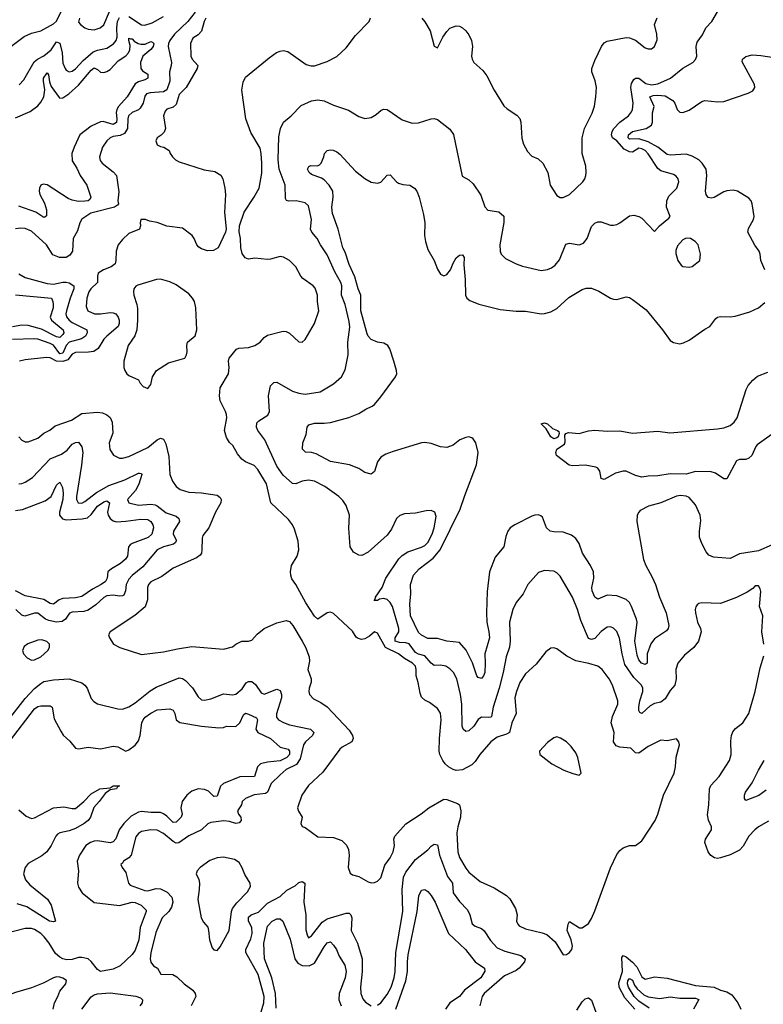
# Model space of a CAD drawing. Header units: inches. Extents: x 1245430 to 1420861, y 606325 to 671315.
# Tile 309 of 319: x 1402636 to 1407361, y 642061 to 648321. Entities that reach past the tile are written whole.
import ezdxf

# ---------------------------------------------------------------- set-up
doc = ezdxf.new("R2010")
doc.units = ezdxf.units.IN
doc.header["$MEASUREMENT"] = 0
doc.layers.add('B4604', color=7, linetype='Continuous')

msp = doc.modelspace()

# ---------------------------------------------------------------- linework, layer by layer
at = {"layer": 'B4604', "color": 5}
for points, elevation in [([(1402469.5, 648070), (1402665, 648215.1), (1402710, 648235.3), (1402770, 648251.4), (1402850, 648295.8), (1402870, 648311.1), (1402901.3, 648378.7)], 860), ([(1403749.8, 648370.2), (1403705.2, 648310), (1403619.1, 648230), (1403590.1, 648189.9), (1403581.9, 648170), (1403580.1, 648150), (1403600.1, 648050), (1403599.1, 648030), (1403587.2, 647990), (1403590.4, 647930), (1403570, 647875.6), (1403550, 647863.5), (1403463.9, 647856.1), (1403442.3, 647850), (1403430, 647834.7), (1403420.6, 647790), (1403401.9, 647758.1), (1403390, 647748.5), (1403350, 647731.6), (1403327.1, 647710), (1403322, 647690), (1403320.8, 647630), (1403301.5, 647598.5), (1403274.4, 647585.6), (1403230, 647578.4), (1403210, 647569.8), (1403188.8, 647551.2), (1403161.2, 647510), (1403142, 647450), (1403146.3, 647426.3), (1403159.3, 647410), (1403230, 647353), (1403250.4, 647330), (1403266.6, 647226.6), (1403260.3, 647170), (1403264, 647150), (1403258.1, 647141.9), (1403239.1, 647130), (1403088.5, 647091.5), (1403030, 647054), (1403017, 647030), (1403002, 646978), (1402976.4, 646930), (1402970.3, 646850), (1402955.1, 646824.9), (1402930.2, 646809.8), (1402889, 646810), (1402846.7, 646826.7), (1402805.4, 646890), (1402710, 646976), (1402670, 646993.7), (1402643.4, 646996.6), (1402610, 646991.3)], 840), ([(1403015, 648330), (1403010, 648305.5), (1403022.4, 648290), (1403050, 648268.7), (1403070, 648260.3), (1403110, 648257.3), (1403147.3, 648270), (1403170, 648287.9), (1403207.4, 648372.6)], 860), ([(1407364.2, 644350), (1407351.5, 644430), (1407358.7, 644530), (1407337, 644590), (1407344.8, 644684.8), (1407341.5, 644701.5), (1407330, 644722), (1407310, 644720.9), (1407294.9, 644705.1), (1407258.5, 644681.5), (1407190, 644648), (1407105.5, 644614.5), (1407090, 644609.7), (1406970, 644612.8), (1406951.7, 644608.3), (1406940.2, 644599.8), (1406931.6, 644588.5), (1406927.9, 644572.1), (1406930.2, 644550), (1406942.9, 644490), (1406961.5, 644450), (1406965.3, 644430), (1406948.9, 644370), (1406919, 644330), (1406860, 644280), (1406819, 644230), (1406805, 644190), (1406806.4, 644130), (1406798, 644090), (1406770, 644056.4), (1406737.5, 644002.5), (1406710, 643980.9), (1406670, 643972.4), (1406641.2, 643958.8), (1406590, 643909.6), (1406575.9, 643915.9), (1406570, 643928.7), (1406569.8, 643949.8), (1406576.5, 643990), (1406595.6, 644050), (1406595.6, 644070), (1406588.1, 644090), (1406538.5, 644138.5), (1406482.2, 644222.2), (1406463.4, 644290), (1406447.9, 644387.9), (1406431.4, 644431.4), (1406410, 644452.8), (1406390, 644460.4), (1406370, 644458), (1406330, 644430.8), (1406290, 644386.8), (1406270, 644379.8), (1406250, 644385.8), (1406200.6, 644500.6), (1406179.8, 644570), (1406148.3, 644650), (1406070, 644782.9), (1406050, 644804.2), (1406030, 644814), (1405970, 644818), (1405933.3, 644806.7), (1405864.9, 644730), (1405835.3, 644670), (1405790, 644615.6), (1405769.1, 644570), (1405749.2, 644490), (1405752.6, 644370), (1405747.7, 644332.3), (1405726.7, 644270), (1405707.4, 644170), (1405681.9, 644070), (1405644.3, 643950), (1405634.5, 643890), (1405630, 643885.5), (1405615.6, 643884.4), (1405570, 643886.8), (1405550, 643872.3), (1405521.1, 643830), (1405490, 643799.8), (1405470, 643794.8), (1405454.7, 643810), (1405447.4, 643830), (1405446.2, 643970), (1405437.8, 644030), (1405412.7, 644130), (1405392, 644170), (1405370, 644193.3), (1405342.9, 644210), (1405310, 644217.2), (1405270, 644215.9), (1405250, 644229.2), (1405210, 644276.7), (1405170, 644286.4), (1405150, 644298), (1405110, 644352.3), (1405090, 644360.1), (1405050, 644361.1), (1405022.8, 644370), (1405021, 644390), (1405044.5, 644430), (1405044.4, 644450), (1405004.7, 644590), (1404990, 644615.9), (1404970, 644634.5), (1404950, 644640.4), (1404922.4, 644637.6), (1404908.9, 644628.9), (1404889.2, 644629.2), (1404896.8, 644643.2), (1404895.8, 644650), (1404939.2, 644710), (1404962.8, 644770), (1405045.9, 644894.1), (1405066.6, 644913.4), (1405103.2, 644936.8), (1405190, 644966.4), (1405210, 644977.1), (1405230, 644996.5), (1405256.5, 645050), (1405269.1, 645090), (1405282.7, 645162.7), (1405273.6, 645190), (1405250, 645199.7), (1405218.6, 645198.6), (1405150, 645182.6), (1405081.1, 645178.9), (1405052, 645168), (1405030, 645149.2), (1404997.7, 645082.3), (1404970, 645043.7), (1404850, 644935.1), (1404810, 644913.6), (1404790, 644916.2), (1404756.2, 644936.2), (1404736, 644970), (1404727.8, 645087.8), (1404731.1, 645170), (1404710, 645233.2), (1404690, 645263.7), (1404663.7, 645290), (1404573.9, 645353.9), (1404510, 645386.6), (1404470, 645393.5), (1404430, 645386.6), (1404390, 645370.7), (1404370, 645372.4), (1404310, 645426), (1404270, 645481.8), (1404193.3, 645650), (1404148.4, 645710), (1404141.1, 645730), (1404142.9, 645757.1), (1404155.1, 645770), (1404212.5, 645807.5), (1404224.2, 645830), (1404217.7, 645930), (1404230, 645992.4), (1404250, 646014.6), (1404270, 646016.5), (1404370, 645960.2), (1404410, 645946.7), (1404450, 645940.2), (1404544.4, 645955.6), (1404630, 646004.9), (1404681.3, 646050), (1404704.7, 646095.3), (1404723.1, 646190), (1404721.8, 646270), (1404734.4, 646365.6), (1404730, 646402), (1404703.7, 646510), (1404681.5, 646570), (1404682.6, 646630), (1404676.4, 646650), (1404637.3, 646717.3), (1404590, 646827), (1404547.3, 646890), (1404526.6, 646930), (1404491.2, 646970), (1404484.3, 646990), (1404490.6, 647050), (1404470, 647137.6), (1404450, 647156.4), (1404391.6, 647168.5), (1404347, 647167), (1404331.3, 647171.3), (1404325.2, 647185.2), (1404322.2, 647270), (1404284.9, 647370), (1404278.8, 647430), (1404283.1, 647576.9), (1404292.7, 647630), (1404312.6, 647670), (1404361.3, 647710), (1404424, 647776), (1404490, 647805), (1404530, 647811.6), (1404570, 647806), (1404630, 647777.6), (1404725.3, 647745.2), (1404790, 647706), (1404830, 647693), (1404870, 647699.1), (1404901.2, 647718.8), (1404932.9, 647747.1), (1404950, 647753.4), (1404970.8, 647750), (1405065.3, 647685.3), (1405130, 647662.4), (1405170, 647666.4), (1405250, 647691.7), (1405270, 647692.9), (1405290, 647687), (1405370, 647624.2), (1405391.9, 647591.9), (1405447.4, 647327.4), (1405490, 647304), (1405516.7, 647276.7), (1405565.8, 647205.8), (1405591.7, 647131.7), (1405610, 647110.5), (1405679.5, 647099.5), (1405711.9, 647071.9), (1405712.2, 647032.2), (1405686.3, 646890), (1405688.7, 646850), (1405696.3, 646830), (1405723.9, 646803.9), (1405790, 646768.5), (1405830, 646753.4), (1405950, 646727.4), (1405990, 646733.1), (1406015.7, 646744.3), (1406038.5, 646761.5), (1406065.2, 646794.8), (1406106.5, 646893.5), (1406130, 646899.6), (1406190, 646890.2), (1406219, 646901), (1406242.2, 646930), (1406270, 647005.5), (1406290, 647028.4), (1406310, 647035.3), (1406330, 647035.8), (1406390, 647015.8), (1406410, 647014.4), (1406430, 647018.4), (1406450, 647030.4), (1406510, 647074.9), (1406539.3, 647079.3), (1406570, 647070.8), (1406590, 647058.8), (1406670, 646974), (1406702, 647010), (1406761.2, 647058.8), (1406769, 647070), (1406747, 647130), (1406747.6, 647170), (1406761.7, 647198.3), (1406811.5, 647250), (1406824.5, 647290), (1406819.3, 647310), (1406807.2, 647327.2), (1406790, 647337), (1406710, 647360.4), (1406690, 647374.5), (1406630, 647468.5), (1406610, 647490.5), (1406590, 647500.8), (1406570, 647503.9), (1406530, 647479.6), (1406510, 647481.2), (1406477.9, 647497.9), (1406430, 647550.5), (1406403.4, 647570), (1406395.9, 647590), (1406399.9, 647610), (1406412.2, 647630), (1406449.4, 647670.6), (1406504.7, 647710), (1406524.3, 647735.7), (1406530, 647751), (1406533.6, 647790), (1406519, 647890), (1406524.1, 647915.9), (1406538.9, 647941.1), (1406550, 647950.3), (1406570, 647949.1), (1406615.2, 647915.2), (1406650, 647908), (1406690, 647914.4), (1406771.3, 647950), (1406850, 648012.2), (1406912.3, 648050), (1406931, 648069), (1406938.9, 648090), (1406934.7, 648150), (1406940.9, 648179.1), (1406975.5, 648224.5), (1406996.9, 648270), (1407034.3, 648310), (1407070, 648370.4)], 840), ([(1402630.3, 645670), (1402650, 645647.6), (1402670, 645636.9), (1402690, 645636.9), (1402750, 645661.2), (1402788.7, 645691.3), (1402828, 645712), (1402860.9, 645739.1), (1402964.2, 645775.8), (1403030, 645817.3), (1403130, 645825.7), (1403161.7, 645821.7), (1403189.4, 645809.4), (1403210.9, 645790.9), (1403223, 645763), (1403227.8, 645692.2), (1403205.3, 645630), (1403208.8, 645588.8), (1403231.9, 645551.9), (1403270, 645534), (1403290, 645533.4), (1403330, 645543.6), (1403450, 645600.7), (1403510, 645650.3), (1403530, 645661.3), (1403550, 645654.4), (1403563.9, 645623.9), (1403583, 645543), (1403588.9, 645430), (1403607.5, 645387.5), (1403630, 645352.7), (1403654.9, 645334.9), (1403710, 645318), (1403790, 645312.8), (1403890, 645298.7), (1403910, 645284), (1403916, 645270), (1403914.3, 645250), (1403879, 645190), (1403838.3, 645090), (1403799.2, 645040.8), (1403794.8, 645025.2), (1403794, 644950), (1403790.2, 644930), (1403782.5, 644917.5), (1403760.1, 644899.9), (1403610, 644833), (1403538.2, 644781.8), (1403470, 644747.6), (1403454.6, 644730), (1403448.7, 644710), (1403447.8, 644632.2), (1403433, 644587), (1403367.2, 644532.8), (1403210, 644428), (1403201, 644410), (1403206, 644390), (1403231.3, 644350), (1403271.3, 644330), (1403410, 644284.9), (1403550, 644301.6), (1403638, 644322), (1403730, 644335.3), (1403930, 644319.5), (1403987.2, 644332.8), (1404010, 644350.8), (1404048, 644370), (1404090, 644370.5), (1404110, 644376.3), (1404145.3, 644414.7), (1404190, 644450.3), (1404270, 644485.3), (1404330, 644500.4), (1404350, 644493.7), (1404371.7, 644470), (1404431.6, 644370), (1404451.7, 644331.7), (1404474.4, 644270), (1404477.3, 644242.7), (1404467.4, 644190), (1404489, 644130), (1404488.9, 644110), (1404474.3, 644070), (1404472.9, 644050), (1404478, 644030), (1404502.2, 644002.2), (1404550, 643980.3), (1404590, 643951.8), (1404730, 643803.6), (1404751.4, 643770), (1404755.6, 643750), (1404745.7, 643730), (1404684.8, 643695.2), (1404670, 643682.4), (1404563.1, 643536.9), (1404470, 643451.3), (1404427.6, 643390), (1404401.3, 643310), (1404407.7, 643287.7), (1404430.7, 643250), (1404422, 643210), (1404431.3, 643191.3), (1404450, 643184.7), (1404530, 643126), (1404630, 643122), (1404682.8, 643102.8), (1404712.4, 643072.4), (1404725.3, 643045.2), (1404730.3, 643010), (1404723.1, 642930), (1404735.5, 642895.5), (1404750, 642884), (1404790, 642873), (1404850, 642838.4), (1404870, 642832.4), (1404890, 642834.4), (1404910, 642844.6), (1404930, 642864.4), (1404955.5, 642944.5), (1404990, 642992), (1405009.8, 643030), (1405017.7, 643070), (1405012.4, 643110), (1405020.5, 643130), (1405090, 643208.9), (1405187.6, 643272.4), (1405235.6, 643310), (1405330, 643364.4), (1405350, 643363.6), (1405418.4, 643338.4), (1405431.3, 643330), (1405439.7, 643290), (1405436.8, 643250), (1405419.7, 643190), (1405413.8, 643150), (1405419.8, 643030), (1405430, 642994.9), (1405470, 642926.7), (1405490, 642900.3), (1405560.9, 642840.9), (1405650, 642801.5), (1405730, 642751.6), (1405750, 642731.7), (1405787.2, 642670), (1405796.9, 642630), (1405793.7, 642590), (1405800.4, 642570), (1405810, 642559.3), (1405850, 642540.4), (1405955.9, 642515.9), (1405984.7, 642504.7), (1406038, 642458), (1406090, 642374.8), (1406110, 642378.4), (1406130, 642390.4), (1406144, 642410), (1406149.7, 642430), (1406140.8, 642470), (1406115.1, 642530), (1406121.6, 642570), (1406130, 642586.8), (1406192.1, 642547.9), (1406210, 642547.3), (1406250, 642575.5), (1406270, 642606), (1406290, 642654.4), (1406390, 642928.2), (1406430, 643014), (1406450, 643039.1), (1406470, 643055.5), (1406510, 643070.7), (1406550, 643070.6), (1406590, 643099.3), (1406673.5, 643230), (1406690.7, 643269.3), (1406727.6, 643390), (1406794.3, 643530), (1406804.2, 643570), (1406808, 643632), (1406829.2, 643710), (1406824, 643730), (1406808.9, 643748.9), (1406750, 643736), (1406710, 643740.9), (1406630, 643699.7), (1406570, 643657.2), (1406550, 643659), (1406519.3, 643690), (1406450, 643696.2), (1406425.1, 643705.1), (1406409.1, 643730), (1406414.4, 643790), (1406394.6, 643850), (1406403.2, 643890), (1406435.9, 643970), (1406436.2, 643990), (1406402.2, 644090), (1406382.7, 644130), (1406336.4, 644190), (1406310, 644211), (1406252.2, 644227.8), (1406170, 644244.2), (1406113.7, 644273.7), (1406050, 644322), (1406030, 644327.3), (1406010, 644325.1), (1405978.6, 644301.4), (1405917, 644223), (1405850, 644162.4), (1405813.7, 644106.4), (1405792.7, 644050), (1405783.2, 644010), (1405790.2, 643910), (1405763.5, 643850), (1405748.7, 643790), (1405730, 643778.2), (1405670, 643758.5), (1405630.1, 643729.9), (1405558.8, 643650), (1405530, 643604.7), (1405510, 643582.3), (1405449.2, 643550.8), (1405410, 643547.1), (1405390, 643553.3), (1405361.3, 643570), (1405339.7, 643590), (1405324.2, 643610), (1405306.2, 643650), (1405302, 643670), (1405303.7, 643750), (1405314.5, 643870), (1405310, 643911.8), (1405290, 643941.7), (1405240.1, 643980.1), (1405210, 643994.7), (1405190, 644014), (1405179.6, 644039.6), (1405167.5, 644107.5), (1405154.9, 644150), (1405154.8, 644190), (1405150, 644210.5), (1405132.1, 644230), (1405080.1, 644260.1), (1405042.4, 644290), (1404960.2, 644330), (1404910, 644420.5), (1404890, 644428), (1404858.9, 644401.1), (1404830, 644384.5), (1404810, 644380.3), (1404786, 644386), (1404774.8, 644394.8), (1404750, 644432.7), (1404630, 644544.7), (1404610, 644553.5), (1404590, 644549.6), (1404530, 644509), (1404510, 644529), (1404453.3, 644613.3), (1404390, 644729.3), (1404365.5, 644765.5), (1404358.5, 644790), (1404356, 644810), (1404362.9, 644850), (1404399.7, 644910), (1404409.7, 644950), (1404405.6, 645005.6), (1404382.7, 645082.7), (1404369.5, 645110), (1404343.8, 645143.8), (1404232.3, 645250), (1404203.5, 645370), (1404150, 645460.7), (1404126.7, 645486.7), (1404070, 645509.3), (1404046.6, 645526.6), (1404020.1, 645560.1), (1403990, 645613.2), (1403970, 645633.2), (1403950, 645664), (1403937, 645710), (1403951.2, 645788.8), (1403949.7, 645810), (1403944.4, 645830), (1403910, 645898), (1403904.4, 645930), (1403910, 645980.5), (1403963.6, 646070), (1403967.6, 646110), (1403962.9, 646150), (1403967.6, 646170), (1404013.6, 646226.4), (1404027.8, 646232.2), (1404090, 646237.2), (1404130, 646249.2), (1404163, 646270), (1404190, 646300.5), (1404210, 646314.9), (1404310, 646340.5), (1404330, 646338), (1404350, 646328), (1404410, 646273), (1404430, 646270.6), (1404450, 646287.3), (1404509.7, 646390), (1404535.8, 646470), (1404527.2, 646530), (1404528.3, 646570), (1404514.4, 646614.4), (1404501.6, 646630), (1404434.8, 646674.8), (1404421.5, 646690), (1404390, 646749.5), (1404349.4, 646790), (1404312.3, 646812.3), (1404290, 646816.3), (1404230, 646797.6), (1404210, 646795.6), (1404130, 646805.1), (1404090, 646799.3), (1404067.8, 646807.8), (1404050, 646834), (1404041, 646870), (1404038.8, 646930), (1404031.4, 646971.4), (1404033.2, 647010), (1404062.3, 647097.7), (1404123.5, 647190), (1404157.4, 647250), (1404173.6, 647346.4), (1404175, 647410), (1404171.2, 647471.2), (1404164.3, 647504.3), (1404103.7, 647603.7), (1404073.2, 647690), (1404047.3, 647872.7), (1404054.9, 647925.1), (1404070, 647955.6), (1404221.1, 648078.9), (1404267.5, 648112.5), (1404290, 648122), (1404310, 648125.2), (1404339, 648119), (1404456.5, 648036.5), (1404487.2, 648027.2), (1404510, 648028.7), (1404590, 648054.9), (1404650, 648086.4), (1404710, 648141.6), (1404770, 648221.6), (1404857.2, 648310), (1404866, 648334)], 860), ([(1402632.4, 647907.6), (1402661.2, 647938.8), (1402727, 648053), (1402748.9, 648070), (1402789.5, 648090.5), (1402836.2, 648130), (1402870, 648179.5), (1402890, 648172), (1402905.4, 648110), (1402910, 648044), (1402923.9, 648010), (1402930, 648001.1), (1402949.4, 647989.4), (1402970, 647993.8), (1402990, 648009.4), (1403038.2, 648061.8), (1403103, 648117), (1403130, 648128.4), (1403190, 648141.3), (1403231.8, 648168.2), (1403248.9, 648190), (1403255.3, 648210), (1403253, 648270), (1403257.9, 648310), (1403270, 648335.2)], 840), ([(1403818.8, 648330), (1403808.3, 648310), (1403790, 648248.6), (1403770, 648225.8), (1403736.5, 648203.5), (1403720.9, 648170), (1403723.6, 648090), (1403731.6, 648070), (1403767.4, 648030), (1403762.8, 648010), (1403692.6, 647890), (1403650, 647845.7), (1403630, 647782), (1403610, 647765.8), (1403570, 647752.4), (1403560.8, 647739.2), (1403548.8, 647710), (1403562.1, 647630), (1403553.2, 647606.8), (1403533.9, 647586.1), (1403508.7, 647570), (1403501.5, 647550), (1403510, 647525.5), (1403530, 647514), (1403551, 647510), (1403586, 647490), (1403591.3, 647470), (1403606.8, 647450), (1403625.5, 647430), (1403650, 647416.5), (1403807.5, 647367.5), (1403876.3, 647356.3), (1403913.4, 647333.4), (1403927, 647310), (1403940.3, 647250), (1403942.8, 647210), (1403936.2, 647096.2), (1403948.6, 646991.4), (1403943.8, 646970), (1403897.3, 646870), (1403866.5, 646853.5), (1403830, 646851), (1403790, 646863.5), (1403774.2, 646874.2), (1403761.4, 646890), (1403744.7, 646930), (1403731, 646950), (1403670, 646995.6), (1403570, 647008), (1403510, 647032.8), (1403460.8, 647040.8), (1403435.3, 647050), (1403404.7, 647050), (1403400.7, 647030), (1403404, 647010), (1403396, 646990), (1403330, 646961.3), (1403290, 646924.7), (1403262.3, 646890), (1403247.9, 646850), (1403246.5, 646790), (1403241.7, 646770), (1403216.4, 646750), (1403168.3, 646731.7), (1403134.7, 646710), (1403129.5, 646690.5), (1403130.8, 646650), (1403087.3, 646610), (1403075.5, 646590), (1403063.3, 646550), (1403057.1, 646497.1), (1403069.1, 646470), (1403111.3, 646451.3), (1403150, 646450.7), (1403210, 646460.1), (1403230, 646457.9), (1403246.7, 646450), (1403261.6, 646430), (1403267, 646410), (1403268.6, 646390), (1403261.9, 646370), (1403189.5, 646310), (1403171.4, 646290), (1403133.7, 646230), (1403107.6, 646212.4), (1403073.2, 646206.8), (1402990, 646205.5), (1402970, 646195.2), (1402940.8, 646159.2), (1402910, 646147.1), (1402870.2, 646150.2), (1402830, 646170.5), (1402805.9, 646174.1), (1402670, 646158.8), (1402634, 646150)], 860), ([(1403330, 648342.5), (1403410, 648288.7), (1403430, 648286.8), (1403477.8, 648302.2), (1403550, 648340.6)], 840), ([(1405190.2, 648330.2), (1405210, 648308.4), (1405244.6, 648250), (1405270, 648152), (1405290, 648142), (1405324.5, 648210), (1405350, 648247.3), (1405370, 648267.7), (1405410, 648283), (1405430, 648280.5), (1405450, 648270.5), (1405470.7, 648250), (1405490, 648226), (1405507.7, 648190), (1405512.7, 648150), (1405507.3, 648090), (1405510.6, 648070), (1405520.7, 648050), (1405577.8, 647997.8), (1405605.1, 647965.1), (1405650, 647874), (1405712.8, 647772.8), (1405733.7, 647753.7), (1405794.5, 647714.5), (1405813.1, 647693.1), (1405820.3, 647670), (1405827.7, 647567.7), (1405837, 647530), (1405862.2, 647482.2), (1405890, 647452.7), (1405930, 647437.6), (1405960.3, 647410), (1405992.8, 647350), (1406006.3, 647270), (1406050, 647204.2), (1406070, 647190.3), (1406090, 647190.3), (1406130, 647209.2), (1406214, 647290), (1406226.9, 647310), (1406232.8, 647330), (1406236.3, 647350), (1406233.6, 647390), (1406211, 647471), (1406210.9, 647570), (1406224.5, 647630), (1406273.8, 647726.2), (1406288.1, 647771.9), (1406297.8, 647830), (1406300.9, 647890), (1406293.6, 647933.6), (1406272.3, 647990), (1406272.3, 648010), (1406290, 648061), (1406332.3, 648150), (1406350, 648174), (1406370, 648184.9), (1406490, 648207.9), (1406510, 648206.9), (1406550, 648191.3), (1406610, 648142.6), (1406630, 648135.3), (1406650, 648136.4), (1406669.4, 648150), (1406686.7, 648193.3), (1406685.1, 648230), (1406669.7, 648290), (1406686.4, 648333.6)], 860), ([(1402610, 647697.5), (1402702.5, 647737.5), (1402750, 647774), (1402770, 647796.5), (1402789.9, 647830), (1402794.7, 647874.7), (1402786.6, 647930), (1402787.8, 647950), (1402810, 647983.6), (1402819.3, 647970), (1402825.3, 647925.3), (1402835.6, 647895.6), (1402886, 647826), (1402890, 647822.6), (1402910, 647824.6), (1402947.6, 647850), (1403010, 647905.4), (1403090, 648000.9), (1403110, 648014.6), (1403130, 648005.5), (1403150, 647987.2), (1403170, 647985.7), (1403190, 647991.4), (1403210, 648005.4), (1403261.3, 648058.7), (1403310, 648091), (1403328.2, 648110), (1403336.1, 648130), (1403336.9, 648156.9), (1403328.8, 648190), (1403330, 648204.7), (1403338.8, 648198.8), (1403350, 648198.6), (1403364, 648184), (1403389.2, 648170), (1403405.8, 648165.8), (1403433.9, 648166.1), (1403470, 648181.7), (1403479.2, 648179.2), (1403487.3, 648170), (1403483.9, 648150), (1403470, 648131.5), (1403418.9, 648090), (1403404, 648050), (1403404.8, 648010), (1403416.3, 647996.3), (1403450, 647975.3), (1403450.7, 647950), (1403430, 647938.7), (1403390, 647927.2), (1403370, 647913.4), (1403318.3, 647830), (1403264.6, 647770), (1403252.3, 647750), (1403249.1, 647730.9), (1403253.8, 647690), (1403250, 647666.8), (1403230, 647655.8), (1403165.1, 647674.9), (1403150, 647672.4), (1403090, 647644.4), (1403018, 647590), (1402981, 647510), (1402967.7, 647470), (1402970, 647423.8), (1402998.2, 647378.2), (1403019.9, 647330), (1403062.5, 647270), (1403087.2, 647192.8), (1403081, 647179), (1403070.5, 647169.5), (1403050, 647166.7), (1403010, 647166.3), (1402970, 647173.1), (1402943.9, 647183.9), (1402810, 647270.6), (1402784, 647276), (1402770, 647269.6), (1402761.8, 647250), (1402759.8, 647230), (1402763.5, 647210), (1402794, 647154), (1402806.9, 647113.1), (1402805.4, 647074.6), (1402795, 647065), (1402790, 647063.5), (1402737.9, 647097.9), (1402630, 647135.9)], 820), ([(1407370.8, 646730), (1407344.7, 646790), (1407342, 646830), (1407335.4, 646850), (1407306.7, 646886.7), (1407263.1, 646970), (1407266.3, 646993.7), (1407298.5, 647050), (1407302.2, 647070), (1407290.9, 647150), (1407284.7, 647170), (1407270, 647186.9), (1407197.4, 647230), (1407170, 647237.3), (1407130, 647233.8), (1407110, 647227.2), (1407049.2, 647190.8), (1407030, 647186.4), (1407011.8, 647191.8), (1406998.2, 647210), (1406994.6, 647230), (1407003.1, 647330), (1406998, 647370), (1406972.5, 647410), (1406951.2, 647430), (1406910, 647453.8), (1406870, 647465.3), (1406770, 647460.4), (1406750, 647464.6), (1406690.6, 647510.6), (1406630, 647545.6), (1406570, 647564.1), (1406510, 647562.6), (1406503, 647570), (1406504.7, 647590), (1406529.8, 647610), (1406616.9, 647630), (1406650.6, 647650), (1406656.5, 647670), (1406658.1, 647730), (1406668, 647770), (1406639.8, 647830), (1406661.7, 647838.3), (1406690, 647840.9), (1406736.7, 647836.7), (1406786.7, 647806.7), (1406799.8, 647790), (1406814.2, 647750), (1406830, 647733.4), (1406850, 647730.2), (1406890, 647746.4), (1406970, 647800.3), (1406990, 647808.1), (1407070, 647798.4), (1407110, 647801.2), (1407264.7, 647855.2), (1407294, 647870), (1407307.6, 647890), (1407304.7, 647910), (1407226.9, 648053.1), (1407229.6, 648070), (1407250, 648088.2), (1407290, 648098), (1407346.4, 648093.6), (1407544.2, 648064.2)], 820), ([(1407416.9, 644983.1), (1407330, 644943.9), (1407210, 644924.8), (1407150, 644895.1), (1407044, 644904), (1407015.7, 644915.7), (1406998.3, 644938.3), (1406970.4, 644990.4), (1406955.9, 645030), (1406954.9, 645070), (1406963.3, 645136.7), (1406960.4, 645170), (1406930, 645237), (1406890, 645282.5), (1406870, 645292.1), (1406835.4, 645295.4), (1406810, 645291.4), (1406710, 645249), (1406631.7, 645228.3), (1406579.3, 645200.7), (1406569.4, 645190.6), (1406560.2, 645170), (1406556.8, 645130), (1406600.7, 644890), (1406614, 644850), (1406655.9, 644775.9), (1406676.1, 644730), (1406702.5, 644650), (1406744.3, 644550), (1406760.2, 644470), (1406757.3, 644450), (1406745.5, 644434.5), (1406670, 644383.5), (1406647.4, 644352.6), (1406623.9, 644290), (1406623.7, 644230), (1406610, 644220.4), (1406586.2, 644230), (1406569.9, 644250), (1406560, 644280), (1406545.7, 644370), (1406559.3, 644490), (1406556.2, 644510), (1406524.4, 644590), (1406510, 644615.4), (1406490, 644635.6), (1406430, 644658.2), (1406370, 644662.3), (1406310, 644635.8), (1406290, 644649.7), (1406273.9, 644690), (1406271.7, 644710), (1406285.2, 644770), (1406282.5, 644810), (1406263.4, 644850), (1406212.1, 644930), (1406190, 644991.5), (1406170, 645023.1), (1406143.1, 645043.1), (1406090, 645062.5), (1406030, 645064.2), (1406007.3, 645070), (1405984, 645090), (1405957.3, 645157.3), (1405947.6, 645167.6), (1405932.4, 645172.4), (1405910, 645171.6), (1405890, 645164.6), (1405781.5, 645110), (1405753.4, 645090), (1405738.2, 645070), (1405725, 645035), (1405712.5, 644970), (1405656.6, 644903.4), (1405620.7, 644810), (1405605.5, 644685.5), (1405601.7, 644550), (1405603.6, 644490), (1405617.7, 644430), (1405621, 644390), (1405590.8, 644290), (1405594.6, 644230), (1405590.6, 644170), (1405583.8, 644150), (1405570, 644133.1), (1405550, 644138), (1405541.7, 644150), (1405512.9, 644232.9), (1405473.5, 644313.5), (1405430, 644360.4), (1405350.2, 644369.8), (1405290, 644386), (1405230, 644385.6), (1405190, 644407), (1405170, 644425.3), (1405120.2, 644530), (1405115.7, 644604.3), (1405120.3, 644670), (1405118.2, 644730), (1405139, 644790), (1405173.5, 644830), (1405263.2, 644896.8), (1405306.7, 644950), (1405435, 645210), (1405463.7, 645296.3), (1405539.2, 645490), (1405548.5, 645570), (1405533.5, 645630), (1405516.5, 645656.5), (1405510, 645663.6), (1405490, 645669.7), (1405470, 645665.4), (1405433.4, 645650), (1405390, 645615.6), (1405350, 645600.7), (1405310, 645604.5), (1405250, 645627.3), (1405210, 645633.6), (1405190, 645631.3), (1405010, 645575.9), (1404961.7, 645558.3), (1404930, 645539.1), (1404910.2, 645509.8), (1404891, 645449), (1404870, 645432.1), (1404830, 645442.2), (1404790, 645467.8), (1404731.8, 645491.8), (1404610, 645512.8), (1404520.7, 645560.7), (1404490, 645569.1), (1404451.7, 645571.7), (1404432.7, 645590), (1404434.5, 645630), (1404457.1, 645682.9), (1404461.6, 645730), (1404473.7, 645746.3), (1404510, 645756.9), (1404570, 645755), (1404610, 645759.1), (1404728, 645792), (1404790, 645816.3), (1404834.4, 645845.6), (1404875.2, 645864.8), (1404890, 645875.4), (1404930, 645922.8), (1405023.5, 646050), (1405031.3, 646070), (1405030.5, 646090), (1405013.3, 646150), (1404987.7, 646227.7), (1404975.4, 646250), (1404950, 646264.3), (1404910, 646271.7), (1404870, 646288.4), (1404849.9, 646309.9), (1404844.3, 646324.3), (1404804.2, 646470), (1404803.9, 646570), (1404786.6, 646610), (1404765.9, 646685.9), (1404730, 646765.1), (1404704, 646844), (1404689.8, 646870), (1404659.8, 646990), (1404622.5, 647090), (1404618.4, 647130), (1404627.1, 647192.9), (1404624.6, 647230), (1404601.3, 647270), (1404570, 647303.7), (1404554.3, 647314.3), (1404490, 647337), (1404474.2, 647350), (1404465.6, 647370), (1404472.4, 647387.6), (1404485.2, 647394.8), (1404528.2, 647391.8), (1404541.7, 647398.3), (1404551.6, 647410), (1404569.4, 647450), (1404573.2, 647470), (1404589.6, 647490.4), (1404610, 647494.4), (1404627.7, 647492.3), (1404650, 647482), (1404670, 647466.7), (1404770, 647359.1), (1404830, 647311.5), (1404870, 647289.1), (1404910, 647282.4), (1404930, 647287.9), (1404970, 647332.9), (1404990, 647334.3), (1405030, 647290.3), (1405042.3, 647282.3), (1405070, 647274), (1405116, 647270), (1405145.5, 647250), (1405159.5, 647230), (1405173.4, 647193.4), (1405201.8, 647081.8), (1405209.3, 647030), (1405208, 646950), (1405213.7, 646910), (1405230, 646861.1), (1405269.1, 646789.1), (1405290, 646735.8), (1405310, 646702.3), (1405330, 646692.4), (1405350, 646701.2), (1405373.8, 646730), (1405390, 646772.4), (1405410, 646806.4), (1405430, 646823.8), (1405450, 646826.8), (1405460.5, 646810), (1405457.8, 646762.2), (1405467.5, 646670), (1405469.2, 646569.2), (1405478, 646550), (1405495.6, 646535.6), (1405553.5, 646513.5), (1405690, 646477.7), (1405790, 646467.2), (1405850, 646468.5), (1405950, 646450.4), (1405970, 646452.4), (1406010, 646463.7), (1406050, 646484.9), (1406126.1, 646553.9), (1406210, 646605.2), (1406235.1, 646615.1), (1406270, 646614.6), (1406315.9, 646595.9), (1406390, 646550.6), (1406410, 646544.9), (1406430, 646542), (1406490, 646558.4), (1406510, 646554.4), (1406530, 646543.1), (1406617.2, 646477.2), (1406721.3, 646350), (1406770, 646282.3), (1406790, 646268.1), (1406830, 646261.2), (1406853.7, 646266.3), (1406890, 646283.6), (1406990, 646354), (1407021.2, 646370), (1407059.4, 646420.6), (1407070.9, 646429.1), (1407090, 646433.6), (1407150, 646432.2), (1407182.9, 646437.1), (1407275.7, 646464.3), (1407330, 646489.1), (1407370, 646522.6)], 820), ([(1402630, 646705.5), (1402670, 646682.9), (1402810, 646643), (1402850, 646640.6), (1402910, 646652.3), (1402930, 646652.1), (1402950, 646647.8), (1402980.7, 646630), (1402980.4, 646610), (1402955.5, 646550), (1402933.1, 646470), (1402929.7, 646450), (1402933, 646433), (1402949.5, 646410), (1402970, 646395.3), (1403061.6, 646350), (1403064.6, 646330), (1403053.7, 646310), (1403028.5, 646291.5), (1402950, 646271.3), (1402930.8, 646249.2), (1402910, 646199.9), (1402890, 646196.3), (1402850, 646251.6), (1402830, 646262.8), (1402750, 646289.9), (1402727.5, 646292.5), (1402590, 646287.2)], 840), ([(1402610, 646572.5), (1402837, 646550), (1402847.2, 646530), (1402849.4, 646509.4), (1402848.1, 646490), (1402830.2, 646429.8), (1402837, 646410), (1402911.6, 646350), (1402916, 646330), (1402910, 646319.4), (1402890, 646300.7), (1402870, 646304.8), (1402773.4, 646353.4), (1402690, 646377.6), (1402650, 646378.4), (1402590, 646368.2)], 820), ([(1407462.7, 645717.3), (1407322, 645618), (1407312.9, 645607.1), (1407289.2, 645550), (1407270, 645533.5), (1407250, 645525.7), (1407210, 645524.5), (1407190, 645516.3), (1407130, 645402.4), (1407110, 645401.4), (1407057.6, 645437.6), (1407030, 645445.5), (1406930, 645447.7), (1406870, 645431.4), (1406770, 645433.9), (1406690, 645420.1), (1406630, 645419.2), (1406590, 645413.1), (1406550, 645422.8), (1406490, 645449.9), (1406470, 645451.6), (1406421.8, 645438.2), (1406350, 645397.4), (1406330, 645403.7), (1406321.7, 645450), (1406309, 645469), (1406297.1, 645477.1), (1406230, 645489.2), (1406150, 645484.1), (1406128.3, 645488.3), (1406048, 645550), (1406042, 645570), (1406050, 645591.3), (1406097, 645623), (1406102, 645638), (1406100.2, 645679.8), (1406106, 645690), (1406122.9, 645697.1), (1406190, 645690.4), (1406250, 645707.7), (1406290, 645712.2), (1406370, 645705.3), (1406450, 645707), (1406530, 645691.5), (1406690, 645704.9), (1406766.3, 645693.7), (1407070, 645720.2), (1407110, 645727.2), (1407150, 645741.6), (1407177, 645763), (1407195.6, 645790), (1407252.2, 645970), (1407264.7, 645995.3), (1407294.2, 646030), (1407324.9, 646055.1), (1407390, 646080.7)], 780), ([(1402630, 645370.2), (1402650, 645372), (1402670, 645380.6), (1402718, 645410), (1402830, 645528), (1402901.4, 645558.6), (1402936.4, 645583.6), (1402970, 645621.3), (1402990, 645633.2), (1403010, 645635.5), (1403030, 645606.4), (1403036.6, 645570), (1403029, 645489), (1402997, 645290), (1402997.1, 645270), (1403007.6, 645250), (1403030, 645247.5), (1403050, 645257.8), (1403124.3, 645315.7), (1403201.4, 645358.6), (1403304.6, 645395.4), (1403390, 645438), (1403398.1, 645438.1), (1403410, 645435.8), (1403412.4, 645430), (1403392.8, 645367.2), (1403371.8, 645328.2), (1403321.2, 645270), (1403330.2, 645250.2), (1403390, 645233.6), (1403470, 645241.5), (1403496.1, 645236.1), (1403510.2, 645230), (1403566.6, 645186.6), (1403630, 645164.8), (1403647.5, 645150), (1403652, 645130), (1403613.1, 645070), (1403611.8, 645050), (1403631.8, 645010), (1403624, 644996), (1403613, 644987), (1403550, 644969), (1403508.6, 644950), (1403417.8, 644842.2), (1403350, 644786.6), (1403330, 644763.1), (1403313.2, 644730), (1403308.8, 644690), (1403296.8, 644663.2), (1403290, 644657.7), (1403270, 644655), (1403230, 644661.5), (1403190, 644657.5), (1403170, 644646.6), (1403119.9, 644600.1), (1403070, 644566.2), (1403042.7, 644557.3), (1402970, 644553.5), (1402951.7, 644548.3), (1402926.1, 644510), (1402905.4, 644494.6), (1402870, 644490.9), (1402820.9, 644500.9), (1402799.9, 644510), (1402750, 644547.1), (1402730, 644547), (1402669.3, 644529.3), (1402650, 644534.5), (1402610.3, 644570.3)], 840), ([(1402610, 645201.3), (1402652.5, 645207.5), (1402797.1, 645262.9), (1402835.4, 645290), (1402870, 645361.3), (1402890, 645380.5), (1402907.4, 645347.4), (1402912, 645310), (1402909.6, 645270), (1402887.8, 645190), (1402888.6, 645170), (1402907.5, 645147.5), (1402930, 645142.2), (1403032.2, 645147.8), (1403065.7, 645154.3), (1403090, 645176.1), (1403130, 645228.4), (1403170, 645255.4), (1403190, 645262.7), (1403206.9, 645250), (1403194.6, 645190), (1403198.3, 645170), (1403210, 645149.4), (1403230, 645133.9), (1403250, 645129.1), (1403310, 645131.8), (1403405.7, 645145.7), (1403450, 645143.5), (1403468.4, 645130), (1403482.5, 645110), (1403486.8, 645090), (1403475.8, 645050), (1403452.1, 645027.9), (1403350, 644991.2), (1403338.3, 644981.7), (1403327.9, 644970), (1403321, 644910), (1403308.4, 644891.6), (1403276.5, 644863.5), (1403218.5, 644830), (1403195.8, 644810), (1403192.4, 644770), (1403180.8, 644750), (1403154.1, 644730), (1403099.3, 644700.7), (1403030, 644654), (1402990, 644644.7), (1402910, 644640.1), (1402887.4, 644632.6), (1402850, 644604.4), (1402830, 644609.8), (1402790, 644634.5), (1402670, 644657.2), (1402609.6, 644689.6)], 820), ([(1407394.1, 643225.9), (1407330.3, 643190), (1407306.5, 643170), (1407270, 643129.7), (1407233.1, 643066.9), (1407210, 643041.5), (1407150, 643011), (1407090, 642991.5), (1407070, 642988), (1407050, 642992), (1407026.7, 643006.7), (1407010, 643029.2), (1406989.6, 643090), (1406994.5, 643110), (1407032, 643170), (1407031.8, 643190), (1407012.2, 643232.2), (1407005.6, 643265.6), (1407014.2, 643330), (1407019.3, 643430), (1407027.6, 643452.4), (1407081.1, 643510), (1407146, 643610), (1407156.4, 643650), (1407155.1, 643735.1), (1407158.7, 643770), (1407166.6, 643793.4), (1407184.7, 643815.3), (1407231.5, 643850), (1407269.6, 643910), (1407309.5, 644050), (1407340.8, 644199.2), (1407363.9, 644276.1)], 840), ([(1402559.2, 643860.8), (1402670, 644005.5), (1402730, 644068.2), (1402770, 644101.5), (1402790, 644112.5), (1402850, 644124.1), (1402950, 644130.2), (1403030, 644104.2), (1403050, 644090.4), (1403064.6, 644070), (1403090, 644004.9), (1403106.6, 643986.6), (1403130, 643970.4), (1403260.2, 643940.2), (1403290, 643937.7), (1403330, 643952.3), (1403370, 643978.5), (1403465.5, 644054.5), (1403502, 644078), (1403650, 644136.2), (1403670, 644132.6), (1403690, 644118.9), (1403733.3, 644073.2), (1403770, 644016.4), (1403790, 643997.6), (1403810, 643993.7), (1403850, 644002.6), (1403930, 644035.3), (1403987.9, 644027.9), (1404010, 644032.8), (1404050, 644066.9), (1404075.9, 644104.1), (1404090, 644113), (1404110, 644112.2), (1404135.1, 644095.1), (1404170, 644040.3), (1404190, 644032.3), (1404270, 644064.2), (1404290, 644056.5), (1404299.5, 644030), (1404300.1, 644010), (1404266.6, 643906.6), (1404267.5, 643887.5), (1404281.1, 643870), (1404311.5, 643851.5), (1404350, 643837.8), (1404484.4, 643810), (1404505.2, 643790), (1404496.1, 643770), (1404452.9, 643730), (1404438.6, 643710), (1404417.9, 643622.1), (1404394.8, 643585.2), (1404330, 643553.2), (1404290, 643519.4), (1404234.6, 643465.4), (1404210.5, 643409.5), (1404198.7, 643401.3), (1404126.6, 643393.4), (1404070.2, 643369.8), (1404050.3, 643350), (1404044.2, 643330), (1404020.3, 643290), (1404026, 643270), (1404041.1, 643250), (1404043.2, 643230), (1404030, 643214), (1404010, 643209.3), (1403970, 643222.9), (1403932, 643228), (1403850, 643216.8), (1403831.1, 643208.9), (1403790.1, 643169.9), (1403710, 643132.1), (1403646.8, 643086.8), (1403630, 643085.8), (1403610, 643096.2), (1403550, 643146), (1403510, 643167.7), (1403470, 643170.7), (1403410, 643159.3), (1403390, 643147.1), (1403373.8, 643126.2), (1403343.8, 643010), (1403330, 642991), (1403295.5, 642970), (1403290, 642959), (1403278, 642950), (1403286, 642930), (1403310, 642898), (1403326.8, 642830), (1403337.5, 642817.5), (1403430, 642784.5), (1403450, 642783.1), (1403502.1, 642797.9), (1403530, 642794.6), (1403573.3, 642773.3), (1403602.5, 642742.5), (1403609.6, 642710), (1403600.7, 642679.3), (1403582.7, 642650), (1403541.5, 642610), (1403501.7, 642518.3), (1403468.8, 642388.8), (1403464.8, 642350), (1403468.8, 642328.8), (1403485.4, 642305.4), (1403511, 642290), (1403533, 642253), (1403609.3, 642249.3), (1403635.1, 642235.1), (1403680.3, 642190), (1403736.9, 642150), (1403750.3, 642130), (1403755.3, 642110), (1403725, 642050)], 840), ([(1402570, 643731), (1402730, 643939.2), (1402750, 643953.4), (1402770, 643958.9), (1402830, 643959.5), (1402841.3, 643950), (1402855.2, 643875.2), (1402896.6, 643796.6), (1402912.7, 643772.7), (1402953.5, 643733.5), (1402990, 643688.9), (1403010, 643686), (1403070, 643696.6), (1403150, 643684.8), (1403230, 643703), (1403258.7, 643698.7), (1403310, 643671.2), (1403330, 643679.3), (1403370, 643709.4), (1403390, 643736.9), (1403401.3, 643770), (1403412.9, 643850), (1403420.2, 643870), (1403433.4, 643886.6), (1403470, 643912.6), (1403510, 643933.2), (1403590, 643938.9), (1403611.4, 643930), (1403621.1, 643910), (1403629.1, 643870), (1403653.5, 643853.5), (1403790, 643828.2), (1403902.2, 643817.8), (1403930, 643820.8), (1403950, 643829.2), (1404010, 643827.9), (1404034.9, 643850), (1404058.3, 643901.7), (1404070, 643911.3), (1404090, 643906.3), (1404141.6, 643881.6), (1404146.4, 643870), (1404136.4, 643810), (1404148.1, 643790), (1404229.3, 643750), (1404290, 643695.4), (1404342.4, 643682.4), (1404351.2, 643671.2), (1404350.1, 643650), (1404334.3, 643630), (1404290, 643608.9), (1404210, 643601.3), (1404166.4, 643590), (1404146.2, 643570), (1404127.7, 643510), (1404033.8, 643506.2), (1403930, 643465.6), (1403912.1, 643447.9), (1403890, 643383.9), (1403870, 643381.8), (1403835.1, 643415.1), (1403810, 643426.9), (1403770, 643429.9), (1403730, 643415.6), (1403698.5, 643390), (1403669.2, 643350.7), (1403659.8, 643310), (1403667.3, 643270), (1403661.2, 643250), (1403630, 643219.1), (1403610, 643216.8), (1403570, 643256.6), (1403550, 643271.8), (1403530, 643279.9), (1403470, 643279.4), (1403410, 643286), (1403390, 643282.1), (1403344, 643256), (1403298.3, 643210), (1403267.9, 643170), (1403246.6, 643113.4), (1403230, 643094.5), (1403210, 643087.8), (1403130, 643099.9), (1403110, 643098.4), (1403085.5, 643090), (1403056.8, 643070), (1403014.8, 643010), (1403000.7, 642970), (1403010.1, 642910.1), (1403003.2, 642830), (1403010, 642805.7), (1403032.9, 642770), (1403110, 642707.6), (1403269.4, 642689.4), (1403350, 642709.3), (1403370, 642708), (1403407.2, 642690), (1403438.7, 642658.7), (1403440.3, 642650), (1403401.9, 642550), (1403392.3, 642470), (1403370, 642404), (1403350, 642377.6), (1403275.1, 642304.9), (1403230, 642283.9), (1403150, 642269.9), (1403130, 642281.6), (1403090, 642332.5), (1403070, 642350.3), (1403030, 642358.5), (1403010, 642357.8), (1402970, 642346.1), (1402936.2, 642343.8), (1402910, 642349.4), (1402890, 642360.2), (1402864.1, 642384.1), (1402823.8, 642450), (1402791.1, 642490), (1402770, 642511.3), (1402730, 642536.3), (1402710, 642542.1), (1402670, 642542.1), (1402530, 642507.1)], 820), ([(1407378.7, 643421.3), (1407332.2, 643387.8), (1407250, 643356.2), (1407241.7, 643370), (1407241.6, 643390), (1407249, 643410), (1407290.4, 643469.6), (1407329.9, 643550.1), (1407365.8, 643610)], 820), ([(1402630, 643297.6), (1402676.3, 643256.3), (1402710, 643242.2), (1402730, 643247.3), (1402850, 643310.9), (1402916.3, 643316.3), (1402970, 643304.7), (1402990, 643306), (1403043.8, 643350), (1403090, 643398.2), (1403144.2, 643430), (1403210, 643437.1), (1403230.2, 643450.2), (1403271, 643450), (1403257.3, 643442.7), (1403250.7, 643430), (1403210, 643424.7), (1403178, 643402), (1403141.4, 643350), (1403107.7, 643312.3), (1403084.8, 643250), (1403071.5, 643230), (1403045.5, 643210), (1402990, 643179.4), (1402950, 643164.2), (1402890, 643150.9), (1402876.7, 643143.3), (1402864.9, 643130), (1402836.4, 643070), (1402808, 643030), (1402775.8, 643004.2), (1402690, 642955.7), (1402670.7, 642930), (1402659.2, 642890), (1402672.5, 642852.5), (1402700.3, 642820.3), (1402811.5, 642730), (1402834.7, 642690), (1402863, 642590), (1402850, 642584.5), (1402825.3, 642590), (1402680.5, 642680.5), (1402620.1, 642700.1)], 780), ([(1404910, 642054.9), (1404930, 642070.3), (1404970, 642122.4), (1404996, 642170), (1405015, 642230), (1405021.1, 642270), (1405025, 642390), (1405069.9, 642650), (1405066.7, 642790), (1405075.2, 642870), (1405090, 642900.7), (1405150, 642982.3), (1405230, 643042.3), (1405250, 643067.1), (1405270, 643078.8), (1405290, 643074.9), (1405302.6, 643010), (1405353.7, 642873.7), (1405385.5, 642830), (1405390.1, 642770), (1405430, 642713.4), (1405480.6, 642660.6), (1405495.6, 642630), (1405511.8, 642571.8), (1405530, 642557.1), (1405570, 642542.3), (1405588, 642528), (1405627.3, 642467.3), (1405670, 642420.2), (1405718, 642398), (1405819.3, 642370), (1405847.2, 642350), (1405844.2, 642330), (1405809.4, 642290), (1405790, 642276.2), (1405717.4, 642242.6), (1405586.7, 642130), (1405575.3, 642110), (1405560.2, 642050)], 840), ([(1404158.2, 641970), (1404186.6, 642070), (1404188.5, 642110), (1404151.2, 642250), (1404072.4, 642390), (1404071.8, 642410), (1404104, 642476), (1404113.9, 642510), (1404109.9, 642550), (1404089.4, 642590), (1404090, 642615.2), (1404106.4, 642630), (1404152.5, 642647.5), (1404210, 642703.1), (1404290, 642747.1), (1404334.3, 642785.7), (1404385.6, 642814.4), (1404410, 642835.6), (1404430, 642842.4), (1404447.7, 642830), (1404441.4, 642710), (1404454.5, 642630), (1404454.8, 642534.8), (1404461.5, 642501.5), (1404470, 642483.8), (1404490, 642496), (1404557.8, 642582.2), (1404590, 642604.3), (1404710, 642640.2), (1404730, 642639.2), (1404739.2, 642630), (1404745.7, 642610), (1404742.2, 642530), (1404783.2, 642450), (1404812.3, 642350), (1404812.1, 642270), (1404801.5, 642170), (1404802.8, 642130), (1404816.4, 642096.4), (1404833.9, 642073.9), (1404870, 642050.3)], 840), ([(1405025.6, 642030), (1405089.2, 642210), (1405100.1, 642270), (1405099.6, 642330), (1405104.5, 642375.5), (1405161.6, 642650), (1405172.8, 642750), (1405190, 642786.7), (1405210, 642790.3), (1405230, 642777.3), (1405250, 642753.4), (1405275.8, 642710), (1405360.7, 642510), (1405469.2, 642410), (1405531.1, 642331.1), (1405588.5, 642290), (1405591.1, 642271.1), (1405566.8, 642230), (1405462.7, 642150), (1405430, 642109.8), (1405370, 642069.9), (1405341.2, 642030)], 820), ([(1404264.5, 642035.5), (1404260.6, 642130), (1404238.3, 642230), (1404191.6, 642350), (1404187.2, 642450), (1404210, 642556.9), (1404239.2, 642590), (1404270, 642604.7), (1404290, 642603.6), (1404308.8, 642590), (1404353.8, 642473.9), (1404385.2, 642350), (1404403.1, 642323.1), (1404430, 642307), (1404475.1, 642304.9), (1404510, 642321.8), (1404570, 642425.6), (1404590, 642451.5), (1404610, 642456.9), (1404630, 642437.6), (1404648.8, 642410), (1404666.5, 642366.5), (1404701.9, 642310), (1404709.7, 642270), (1404704.2, 642230), (1404665.5, 642130), (1404662.9, 642090), (1404679.2, 642050)], 820), ([(1406544.2, 642030), (1406481.9, 642101.9), (1406444.5, 642170), (1406442.4, 642197.6), (1406466.6, 642270), (1406462.3, 642357.7), (1406469.9, 642370.1), (1406490, 642361.5), (1406530, 642328.9), (1406558, 642298), (1406590, 642234.6), (1406610, 642220.9), (1406670, 642235.2), (1406750, 642225.9), (1406930, 642179.4), (1407048.6, 642168.6), (1407090, 642150.3), (1407130, 642140.8), (1407161.8, 642121.8), (1407200.3, 642070), (1407218, 642030)], 840), ([(1402848.7, 642030), (1402856.4, 642070), (1402878, 642110), (1402890, 642144), (1402929.7, 642190), (1402932.4, 642212.4), (1402910, 642227.1), (1402890, 642233.6), (1402870, 642234.8), (1402850.8, 642230), (1402784.3, 642195.7), (1402710, 642165.3), (1402610, 642134.8), (1402430.1, 642069.9), (1402294, 641970)], 840), ([(1406636.4, 642036.4), (1406570, 642080.2), (1406539.5, 642110), (1406504.7, 642170), (1406498.2, 642190), (1406499.9, 642210), (1406510, 642224.3), (1406530, 642213.9), (1406542.1, 642182.1), (1406559.7, 642159.7), (1406601.6, 642121.6), (1406630, 642108.9), (1406703.3, 642096.7), (1406770, 642107.2), (1406830, 642099.9), (1406930, 642099.1), (1406951.3, 642091.3), (1406917, 642030)], 820), ([(1403030, 642030.1), (1403090, 642108.2), (1403110, 642121.5), (1403130, 642127.5), (1403210, 642133.5), (1403373.3, 642113.3), (1403402.4, 642102.4), (1403415.8, 642090), (1403414.9, 642070), (1403399.6, 642050)], 820), ([(1406177.1, 642022.9), (1406210, 642075.8), (1406230, 642095.8), (1406250, 642102.4), (1406270, 642086.4), (1406297, 642010)], 840)]:
    msp.add_lwpolyline(points, dxfattribs=dict(at, elevation=elevation))
for points, elevation in [([(1406870, 646933.2), (1406850, 646922), (1406816.9, 646883.1), (1406805.4, 646854.6), (1406805.4, 646834.6), (1406818.8, 646790), (1406839.8, 646759.8), (1406850, 646751), (1406890, 646746.8), (1406910, 646751), (1406958, 646790), (1406962, 646830), (1406948, 646890), (1406928, 646910), (1406898, 646930)], 840), ([(1403530, 646671.5), (1403504.7, 646670), (1403386.1, 646633.9), (1403372.7, 646627.3), (1403362, 646610), (1403358, 646590), (1403360.5, 646570), (1403381.1, 646510), (1403384.9, 646484.9), (1403385, 646410), (1403379.3, 646350), (1403368.1, 646311.9), (1403326, 646250), (1403297.6, 646150), (1403297.1, 646110), (1403303, 646090), (1403316.3, 646070), (1403330, 646058), (1403390.7, 646030.7), (1403401, 646010), (1403421, 645990), (1403450, 645976), (1403470, 646002), (1403479.3, 646050), (1403505.1, 646090), (1403581.4, 646138.6), (1403684.2, 646170), (1403696.3, 646190), (1403699.7, 646210), (1403696.9, 646250), (1403702, 646270), (1403749.8, 646310.2), (1403760.4, 646350), (1403755.4, 646490), (1403746.3, 646530), (1403734.7, 646550), (1403710, 646577.6), (1403630, 646635.1), (1403590, 646653.6)], 880), ([(1406030, 645655.3), (1406010, 645668.7), (1405980.4, 645720.4), (1405948.9, 645751.1), (1405970, 645758), (1405990, 645751.3), (1406022, 645722), (1406054, 645710), (1406062, 645702), (1406064.7, 645690), (1406058, 645670), (1406050, 645662)], 780), ([(1402777.2, 644377.2), (1402750, 644376.1), (1402687, 644353), (1402663.6, 644336.4), (1402653.7, 644310), (1402659.5, 644290), (1402683.6, 644263.6), (1402710, 644249.4), (1402730, 644250.2), (1402769.6, 644270), (1402814, 644310), (1402826, 644330), (1402825.2, 644350), (1402807.6, 644367.6)], 860), ([(1406050, 643760.9), (1406030, 643756), (1405990, 643725.2), (1405939.1, 643670), (1405941.3, 643650), (1406018, 643590), (1406093.4, 643550), (1406150, 643527.3), (1406190, 643518), (1406203.7, 643530), (1406182.9, 643630), (1406170, 643659), (1406140.1, 643700.1), (1406110, 643729.3), (1406073.4, 643753.4)], 880), ([(1403930, 642996.3), (1403890, 642992.4), (1403844.6, 642975.4), (1403782, 642930), (1403762.8, 642910), (1403757.3, 642890), (1403773.4, 642853.4), (1403777.5, 642830), (1403776.8, 642790), (1403768.1, 642728.1), (1403788.4, 642610), (1403802.9, 642582.9), (1403830.3, 642550.3), (1403836.5, 642530), (1403841.6, 642470), (1403859.1, 642419.1), (1403870, 642406), (1403890, 642402.8), (1403910, 642426), (1403966.6, 642530), (1403981.5, 642650), (1403988.3, 642670), (1404014.9, 642705.1), (1404083.6, 642776.4), (1404102.2, 642810), (1404100.9, 642830), (1404065.8, 642885.8), (1404050, 642927.6), (1404030, 642962.4), (1404000.8, 642980.8)], 860)]:
    msp.add_lwpolyline(points, close=True, dxfattribs=dict(at, elevation=elevation))

doc.saveas('drawing.dxf')
